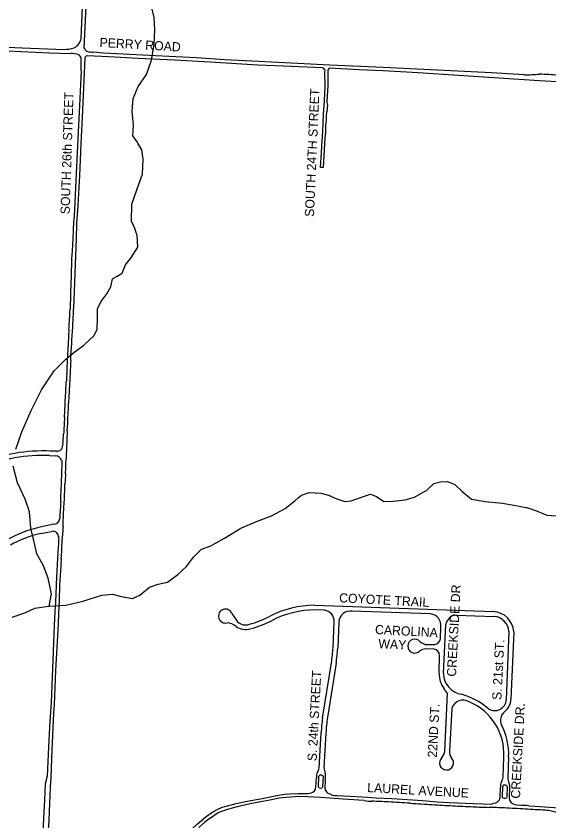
# Model space of a CAD drawing. Extents: x 0 to 712119, y 0 to 761125.
# Drawn here: x 676107 to 679005, y 719241 to 723620 of the extents above; entities that cross this region are included whole.
import ezdxf

# ---------------------------------------------------------------- set-up
doc = ezdxf.new("R2010")
doc.units = 0
for name, color, linetype in [('PAVED ROADS', 7, 'Continuous'), ('stream or creek', 7, 'Continuous'), ('street names', 7, 'Continuous')]:
    doc.layers.add(name, color=color, linetype=linetype)

msp = doc.modelspace()

# ---------------------------------------------------------------- linework, layer by layer
at = {"layer": 'PAVED ROADS'}
for points in [[(676478, 723446), (676491.5, 723752), (676509, 724129), (676529, 724498.4), (676541.8, 724755.3), (676549.5, 724936.5), (676549.5, 724941), (676575.1, 725462.1), (676587.2, 725720.5), (676592.7, 725849.2), (676614.6, 726360.4), (676658.5, 727082), (676663.5, 727225), (676668.5, 727312.5)], [(676460, 723498.5), (676465.5, 723626), (676484.5, 724031), (676500, 724327), (676519, 724717.5)], [(672620.7, 723659.5), (672710, 723650.5), (672831.5, 723615.3), (673120.5, 723594), (673365.5, 723576.5), (673543, 723566), (673680, 723559.5), (673837, 723550), (673968.5, 723544), (674235.5, 723532), (674563.5, 723518), (674831, 723505), (675184.5, 723489.5), (675351, 723482), (675579.5, 723471), (675797, 723462.5), (675942, 723456), (676139.8, 723447.7), (676367.5, 723438.5)], [(674830.5, 723483.5), (674836, 723483.5), (674840.5, 723485.5), (675138.5, 723472), (675325, 723463), (675621, 723450.2), (675868.2, 723439.5), (676056.6, 723431.1), (676290, 723421), (676403.5, 723416)], [(678869.5, 723300.5), (678691.5, 723310.5), (678471, 723322), (678104.5, 723340.5), (677813.5, 723353.5), (677532, 723367), (677389.5, 723374.5), (677241.8, 723381.7), (677087.5, 723393.5), (676865.5, 723404), (676581.5, 723418.5), (676527, 723423)], [(676480.5, 723393.5), (676475.5, 723269), (676468, 723108), (676459, 722925.5), (676451, 722752.5), (676443, 722590), (676436, 722492), (676433.5, 722409), (676430, 722313.5), (676426.5, 722223), (676422.5, 722122), (676419, 722031)], [(677776.5, 723336.5), (677774.1, 723337.6), (677604, 723346), (677421, 723353), (677161.5, 723370), (676968.3, 723380.2), (676771, 723389.5), (676609.5, 723397.5), (676494, 723404.5)], [(680358, 723189.5), (678952.5, 723267.5), (678293.2, 723311.5), (678101.5, 723321.5), (677972.9, 723328.3), (677810.4, 723335.9)], [(676460.5, 723323), (676453.5, 723171.5), (676442, 722952.5), (676433.5, 722762.5), (676422, 722530.5)], [(677802.5, 723326.5), (677802.5, 723283.5), (677802.5, 723241), (677797.5, 723157.5), (677796.5, 723149.5), (677800.5, 723135), (677796.5, 723100), (677795, 723096), (677793.5, 723079), (677793.5, 723054.5), (677790, 723024.5), (677789.5, 722984.5), (677786, 722957.5), (677777.5, 722795.5), (677763, 722797), (677767.5, 722877), (677770.5, 722913), (677775, 722992.5), (677779.5, 723083), (677784, 723161.5), (677787.5, 723237), (677787.5, 723263.5), (677786, 723291), (677786.5, 723315.5), (677787, 723325)], [(676415.5, 722409.5), (676412.5, 722343), (676409, 722298.5), (676406, 722198.5), (676405.5, 722173.5), (676401, 722031.5), (676400.5, 722025)], [(676361, 721292), (676360, 721282)], [(676328, 721252.5), (676294.5, 721253)], [(676288.5, 721228.5), (676322.5, 721226.5)], [(676288.5, 721228.5), (676288.5, 721228.5)], [(676354, 721204), (676357.5, 721197)], [(676345.5, 720898), (676344, 720885.5)], [(676311.5, 720855.5), (676228, 720836.5)], [(676241.5, 720804), (676299.5, 720816)], [(676337, 720790.5), (676337, 720786)], [(676330.4, 720633.8), (676326.6, 720569.5), (676321.8, 720431.8), (676318.5, 720380.2), (676313.4, 720303.5), (676305.9, 720117), (676297.1, 719883.2), (676290, 719784.5), (676283.1, 719643.2), (676276.3, 719483.6), (676265.5, 719441.8), (676262, 719355.1), (676251.3, 719149.5), (676247.9, 719065.1), (676236.3, 718873.7), (676234.6, 718807.5), (676239.4, 718801.1), (676238, 718763.2), (676229.2, 718538), (676217.9, 718194.9), (676213.7, 718093.7)], [(676350, 720624.5), (676343.9, 720523.6), (676342, 720439.6), (676338.4, 720371.4), (676335.1, 720310.9), (676322, 720058.7), (676314.4, 719873.7), (676310.7, 719828.3), (676308, 719787.1), (676301.3, 719628), (676295.8, 719477.8), (676291.9, 719425.3), (676287.9, 719338.1), (676285, 719244.5), (676278.4, 719140), (676278.4, 719140)], [(677731.2, 720414), (678701.5, 720379.6)], [(677280.4, 720369.1), (677310.9, 720324.5)], [(677784.3, 720387.1), (677732.4, 720389.4)], [(678360.3, 720366.8), (677934.2, 720382)], [(678501.1, 720360.6), (678707.1, 720353.5)], [(677830.4, 720184.5), (677836.2, 720323.5)], [(677862.2, 720323.6), (677856.2, 720181)], [(678414.7, 720231.4), (678417.2, 720297.1)], [(678431.6, 720042.2), (678443.5, 720309.3)], [(678787.4, 720272.3), (678772.4, 719900.4)], [(678813, 720269.4), (678797.3, 719903)], [(678332.4, 720201.6), (678385, 720200.1)], [(678379.9, 720175.1), (678334.4, 720176.4)], [(678407.9, 720044.7), (678410.1, 720142)], [(677773.9, 719799.2), (677821.5, 720101.1)], [(677847.2, 720099), (677800.8, 719803)], [(678438.5, 719620.3), (678453.1, 719933.5)], [(678476.1, 719852.7), (678464, 719620.5)], [(677754.8, 719528.8), (677765.8, 719719.4)], [(677791.8, 719718.1), (677781.2, 719530.5)], [(678755, 719479.1), (678759.6, 719588.5)], [(678785.4, 719590.2), (678781.2, 719475)], [(677737.3, 719424.4), (677740.2, 719475.9)], [(677788.3, 719462.3), (677786.3, 719418.7)], [(677023.4, 719165.5), (677060.1, 719194.4), (677094.2, 719225), (677141.4, 719265.5), (677171.8, 719286.1), (677200.1, 719303), (677228.5, 719315.2), (677257.1, 719323.5), (677303, 719334.8), (677364, 719348.3), (677445.1, 719363.6), (677524.5, 719379.6), (677565.9, 719385.6), (677596.2, 719388), (677640.3, 719389.6), (677694.2, 719390.9), (677711, 719394.5)], [(678739.4, 719368.7), (678740.9, 719422.6)], [(678790.4, 719420.1), (678788.1, 719365.7)], [(678000.7, 719352.1), (677885.6, 719359.7), (677764.2, 719369), (677691.5, 719371.9), (677664, 719373.2), (677621.6, 719372.3), (677573.1, 719368.8), (677537.3, 719364.4), (677486.8, 719354.4), (677447.3, 719345.8), (677379.6, 719333.5), (677309.8, 719316.7), (677281.6, 719309.6), (677256, 719302.8), (677230.3, 719294.2), (677209.8, 719285.8), (677195.1, 719277.4), (677174.8, 719263.7), (677149.6, 719245.9), (677132.2, 719231.8), (677101.1, 719205.1)], [(677813.2, 719387.9), (677825.4, 719380.9)], [(677850.5, 719378.9), (677923.9, 719375.4), (677987.1, 719371.7), (678018.4, 719369.9), (678065.5, 719366.5), (678150.2, 719362.6), (678262.5, 719355), (678317.7, 719351.1), (678397.7, 719345.4), (678463, 719341.7), (678596.4, 719335.6), (678691.5, 719332.2)], [(678691.5, 719332.2), (678702.5, 719337.3)], [(678818.8, 719331), (678839.1, 719325.8)], [(678895.8, 719323), (678929, 719320.5), (679109, 719309), (679367, 719295), (679638.5, 719277.5), (679757.5, 719273.5), (679859, 719268), (679902.5, 719264), (680045, 719255.5), (680132.5, 719251), (680171.5, 719248), (680210, 719246)], [(679046.8, 719286.6), (679004.5, 719297.6)]]:
    msp.add_lwpolyline(points, dxfattribs=at)
for points in [[(677767.3, 719491.7), (677773.3, 719488.8), (677777.3, 719483.8), (677773.9, 719426.5), (677769.1, 719419.2), (677762.8, 719417.3), (677756, 719419.5), (677751.4, 719425.7), (677754.1, 719483.5), (677760.3, 719491.1)], [(678764.4, 719437.7), (678767.3, 719437.6), (678772.6, 719435.3), (678777, 719430), (678775.2, 719371), (678771.7, 719364.3), (678768.2, 719362.7), (678760.5, 719362.4), (678756.2, 719364.6), (678752.7, 719368.4), (678751.7, 719372.4), (678753.6, 719428.1), (678755.6, 719432.1), (678760.2, 719436.5)]]:
    msp.add_lwpolyline(points, close=True, dxfattribs=at)
for centre, radius, start, end in [((676390.9, 723509.4), 70, 296.8609, 351.0183), ((676363.7, 723645), 206.5, 271.0409, 286.5297), ((676502.4, 723451.5), 25, 192.5977, 246.6907), ((676537.6, 723600.5), 177.9, 255.3062, 266.5781), ((676409, 723305.8), 110.4, 69.8707, 92.8818), ((676432.9, 723384), 29, 14.9728, 60.9887), ((673884.2, 723376.1), 2576.9, 358.8202, 0.3434), ((676498.4, 723385.4), 19.6, 102.8504, 155.497), ((677755.8, 723303.8), 38.8, 51.2825, 57.6422), ((677816.3, 723322.9), 14.3, 114.4435, 165.2398), ((677770.9, 723319.7), 16.9, 18.2088, 57.5411), ((678854.4, 724659.2), 1358.8, 270.6379, 274.1625), ((678560.9, 715038.4), 8274.9, 86.57317, 87.28391), ((678862.7, 722338.7), 2448.2, 175.507, 178.3431), ((674800, 722075.9), 1601.3, 356.3161, 358.1789), ((676763.1, 721993.8), 346.1, 173.8374, 179.9744), ((677448.9, 721913.3), 1035.1, 175.5282, 177.9679), ((665901, 722642.7), 10518.4, 356.02215, 356.3497), ((681457.8, 721671.8), 5050.9, 176.8428, 177.2858), ((681424.2, 721602.8), 5039.7, 176.4706, 177.4326), ((677555.1, 721803.6), 1147.6, 174.6281, 177.031), ((678080.5, 721760.7), 1674.6, 176.4989, 178.434), ((680072.9, 721592.6), 3691, 176.3363, 177.6731), ((674614.1, 721854.7), 1793.1, 356.6043, 358.4594), ((682818, 721418.4), 6441.1, 177.11546, 178.06811), ((710220.5, 720340.5), 33845.8, 177.61578, 177.74116), ((679407.5, 721496.6), 3011.8, 176.6139, 178.0423), ((658221.7, 722615.3), 18185.2, 356.57851, 356.91145), ((675301.4, 721619.8), 1096.3, 354.6997, 358.9407), ((670709.9, 721759.2), 5669.2, 356.7469, 357.6828), ((664823.4, 722068.7), 11582.7, 356.88858, 357.2774), ((680023.9, 721214.1), 3660.7, 176.5011, 177.9585), ((673424.6, 721543.1), 2966.2, 356.5766, 358.0076), ((678759.8, 721215), 2379.1, 176.3621, 178.1102), ((673911, 721528.4), 2461.4, 354.4876, 355.7142), ((676331.5, 721280.9), 28.6, 263.0434, 2.301), ((1253471.1, 700139.4), 577476.7, 177.9006768, 177.9088181), ((676251.4, 720403.7), 850.4, 87.0969, 113.3402), ((676248.2, 720428.1), 801.5, 87.1189, 114.2142), ((676322.7, 721193.5), 33, 18.5784, 90.3462), ((675965.2, 721190), 392.3, 356.9316, 1.0224), ((670553.8, 721406.5), 5828.5, 357.27954, 358.08319), ((670938.3, 721344.8), 5421.5, 357.5762, 358.142), ((675214.1, 721135.6), 1141, 355.7235, 358.9914), ((682513.5, 720741.8), 6150.1, 176.38265, 176.88955), ((675122.5, 721082.5), 1250.1, 357.0858, 359.6806), ((674033.3, 721100), 2319.3, 357.0721, 358.7779), ((673236.5, 721153.4), 3137.3, 355.9624, 357.5431), ((685298.4, 720532.9), 8960.2, 177.13055, 177.54344), ((672671.8, 721051.7), 3696.1, 356.7825, 358.1526), ((676311.5, 720888.1), 32.6, 269.9741, 355.4446), ((675384.6, 720958.1), 962.8, 356.4211, 357.5534), ((694070.9, 719972.1), 17730.3, 177.18073, 177.3501), ((676364.4, 720233.2), 618.5, 102.7375, 120.066), ((676340.1, 720299), 514.6, 101.0464, 120.8819), ((676307.1, 720786.8), 30.1, 6.9649, 104.6037), ((679516.9, 720622.9), 3182.3, 177.161, 178.017), ((676315.4, 720777.2), 23.3, 8.23, 22.2802), ((675324.2, 720827.6), 1036, 355.1484, 358.0215), ((677581.8, 720613.5), 1251, 174.5189, 176.5863), ((675078.4, 720776.4), 1278.6, 355.2008, 358.3687), ((679236.6, 720522.1), 2908.3, 176.7298, 177.7986), ((677184, 720600), 834.4, 175.2248, 178.315), ((677729.4, 719890), 523.9, 89.7975, 117.8271), ((677245.1, 720355.4), 37.9, 21.2187, 285.5373), ((677741.1, 719850), 539.5, 90.9154, 116.6518), ((677778.4, 720329.4), 58, 354.2154, 84.1896), ((677924.4, 720320.4), 62.3, 80.9676, 177.0847), ((678355.1, 720304.5), 62.5, 353.2455, 85.184), ((678504.1, 720299.2), 61.4, 92.7343, 170.5371), ((678697.6, 720264.1), 115.6, 2.6477, 88.0498), ((677251.4, 720244.8), 74.2, 46.0672, 87.0386), ((677354.5, 720370.5), 63.4, 226.5945, 289.238), ((677228, 720849.8), 558.9, 285.2946, 297.3551), ((677230.2, 720848.2), 581.9, 284.9456, 297.5252), ((678698.9, 720265.1), 88.8, 4.6118, 84.6837), ((677354.7, 720374.6), 92.3, 235.852, 286.0648), ((678275, 720191.8), 38, 39.4283, 316.3811), ((678375.7, 720238.7), 39.7, 283.6527, 349.5153), ((677148.6, 720215.7), 682.6, 350.3402, 357.3849), ((678350.7, 720272.2), 73, 230.4806, 255.4946), ((677146.5, 720218), 710.7, 350.3552, 357.0161), ((678341.8, 720101.9), 74.9, 95.6671, 121.6615), ((678373.4, 720138.8), 36.9, 5.0578, 79.8424), ((678535.4, 720038.6), 127.6, 177.2505, 218.4315), ((678545.7, 720043), 114.1, 180.4165, 261.6779), ((678050.1, 719675.8), 478.4, 32.6039, 36.3477), ((678417.9, 719547.3), 398.7, 49.6054, 73.8005), ((678537.1, 719834.8), 63.6, 58.1659, 163.6745), ((678452.6, 719605), 307.4, 356.9237, 67.4298), ((678710.3, 719902.9), 62.1, 236.8205, 357.6609), ((678710.9, 719903.6), 86.4, 307.3089, 359.5732), ((678802.2, 719787.8), 61.1, 129.5479, 205.3011), ((678480.7, 719687.5), 715.6, 171.0172, 177.4447), ((678438.2, 719692.1), 646.9, 170.1299, 177.6893), ((678459.2, 719607.2), 326.6, 357.0228, 28.2311), ((678364.2, 719631.7), 75.2, 321.1004, 351.2824), ((678524.4, 719617.3), 60.5, 176.9481, 214.4452), ((678447.8, 719556.1), 37.9, 131.4748, 45.2532), ((677671.5, 719546.8), 85.2, 331.0838, 347.7903), ((678062.8, 719575.2), 285.1, 189.0118, 195.1831), ((677805.7, 719478.4), 65.5, 155.4428, 182.1322), ((677641.4, 719478.6), 147.9, 353.6715, 8.5107), ((678799.9, 719426.8), 59.2, 153.3623, 184.1442), ((678679, 719488.6), 76.5, 332.645, 352.9054), ((678854.7, 719478.1), 73.5, 182.3448, 205.9381), ((678739, 719429.4), 52.3, 349.764, 18.3907), ((677707.5, 719424), 29.7, 276.6891, 0.7188), ((677819.8, 719420.9), 33.6, 183.7146, 258.6881), ((677967.2, 721043.2), 1668.4, 265.1254, 265.9887), ((678035.1, 719480.9), 133.3, 255.0384, 272.8918), ((678704.3, 719372.5), 35.3, 267.1259, 353.8024), ((678822.7, 719365.4), 34.6, 179.4858, 263.5083), ((677932.1, 715464.6), 3884.8, 87.0526, 88.3814), ((677310.1, 705175.8), 14192.2, 86.19855, 86.68075), ((679125.8, 732502.7), 13195, 266.1986, 266.71724), ((679979, 748052.6), 28768.2, 266.79417, 267.01579), ((679585.2, 740498), 21203.4, 267.0158, 267.31649), ((678868, 725578.1), 6266.3, 267.48013, 268.25958), ((678543.4, 714897.2), 4419.6, 87.1546, 88.2597), ((677316.2, 691770.7), 27578.6, 86.76068, 86.99307), ((678787.4, 717697.4), 1629.2, 86.1831, 88.1819), ((676848.6, 683510.3), 35852.2, 86.58192, 86.76068), ((672575.9, 612251.8), 107238.6, 86.563253, 86.573046)]:
    msp.add_arc(centre, radius, start, end, dxfattribs=at)
at = {"layer": 'stream or creek'}
for points in [[(676105.5, 721263.7), (676138.3, 721357.5), (676188.3, 721474.7), (676244.6, 721587.2), (676314.9, 721690.2), (676375.6, 721752.2), (676376.7, 721753), (676421.6, 721790.2), (676474.5, 721829.9), (676530.8, 721881.5), (676548, 721917.4), (676549.5, 721979.9), (676549.5, 722026.8), (676568.3, 722065.8), (676601, 722109.6), (676622.9, 722147.1), (676630.7, 722190.9), (676655.8, 722204.9), (676683.9, 722222.1), (676701.1, 722267.4), (676735.4, 722308), (676768.2, 722362.7), (676765.1, 722426.8), (676752.6, 722464.3), (676733.8, 722503.3), (676737, 722597.1), (676765.1, 722679.9), (676794.8, 722759.6), (676798, 722842.4), (676790.1, 722892.4), (676769.9, 722927.8), (676765.1, 722936.1), (676741.7, 722968.9), (676744.8, 723026.7), (676738.6, 723101.8), (676743.3, 723172.1), (676771.3, 723236.2), (676815.9, 723302.6), (676844, 723379.6), (676857.9, 723464.7), (676861, 723546.6), (676857.9, 723611.6), (676838.9, 723686.7)], [(676286.3, 720409.6), (676299.2, 720476.2), (676282, 720562.1), (676253.9, 720632.5), (676219.5, 720693.4), (676202.4, 720773.1), (676192.4, 720811.9), (676186.7, 720834), (676180.5, 720923), (676157, 720991.8), (676114.9, 721080.9), (676091.4, 721171.5)], [(676086.3, 720348.7), (676155.1, 720373.7), (676208.2, 720398.6), (676259.7, 720405.8), (676286.3, 720409.6), (676376.9, 720414.3), (676469.1, 720436.1), (676573.8, 720468.9), (676631.6, 720475.2), (676678.5, 720462.7), (676739.5, 720450.2), (676780.1, 720468.9), (676833.2, 720512.7), (676880.1, 720528.3), (676930.1, 720540.8), (676986.3, 720581.4), (677033.2, 720625.2), (677072.3, 720676.8), (677116, 720718.9), (677166, 720737.7), (677241, 720779.9), (677328.5, 720833), (677414.5, 720870.5), (677495.7, 720901.7), (677570.7, 720940.8), (677622.3, 720983), (677640.5, 720998.9), (677658.2, 721014.2), (677700.4, 721028.3), (677766, 721023.7), (677779.5, 721020), (677806.6, 721012.7), (677851.9, 720993.9), (677894.1, 720978.3), (677928.5, 720983), (677984.8, 721001.8), (678034.8, 721018.9), (678067.6, 721006.4), (678106.6, 720978.3), (678158.2, 720981.5), (678222.3, 720987.7), (678273.8, 721003.3), (678321.3, 721029.3), (678339.4, 721039.3), (678378.5, 721076.7), (678414.4, 721086.2), (678453.5, 721087.7), (678492.6, 721072.1), (678531.7, 721034.6), (678583.2, 720990.8), (678658.2, 720978.3), (678751.9, 720970.5), (678825.4, 720956.4), (678878.9, 720946.6), (678884.8, 720945.5), (678937.9, 720928.3), (678992.6, 720904.9), (679044.1, 720900.2)]]:
    msp.add_lwpolyline(points, dxfattribs=at)

# ---------------------------------------------------------------- texts
at = {"layer": 'street names'}
for s, rotation, p in [('PERRY ROAD', 356.6463, (676559.6, 723452.5)), ('SOUTH 26th STREET', 88.1616, (676398.2, 722541.1)), ('SOUTH 24TH STREET', 87.5032, (677726.6, 722526.9)), ('CREEKSIDE DR', 87.0105, (678499.1, 720024.7)), ('COYOTE TRAIL', 357.0105, (677862.8, 720430.6)), ('CAROLINA ', 357.0105, (678057.8, 720258)), ('WAY', 357.0105, (678075.9, 720181.3)), ('S. 21st ST.', 87.0105, (678745.6, 719898)), ('S. 24th STREET', 87.0105, (677741.2, 719564.8)), ('22ND ST.', 87.0105, (678394.8, 719584.5)), ('CREEKSIDE DR.', 87.0105, (678847.1, 719361.2)), ('LAUREL AVENUE', 356.8328, (678015.4, 719398))]:
    msp.add_text(s, height=50, rotation=rotation, dxfattribs=at).set_placement(p)

doc.saveas('drawing.dxf')
